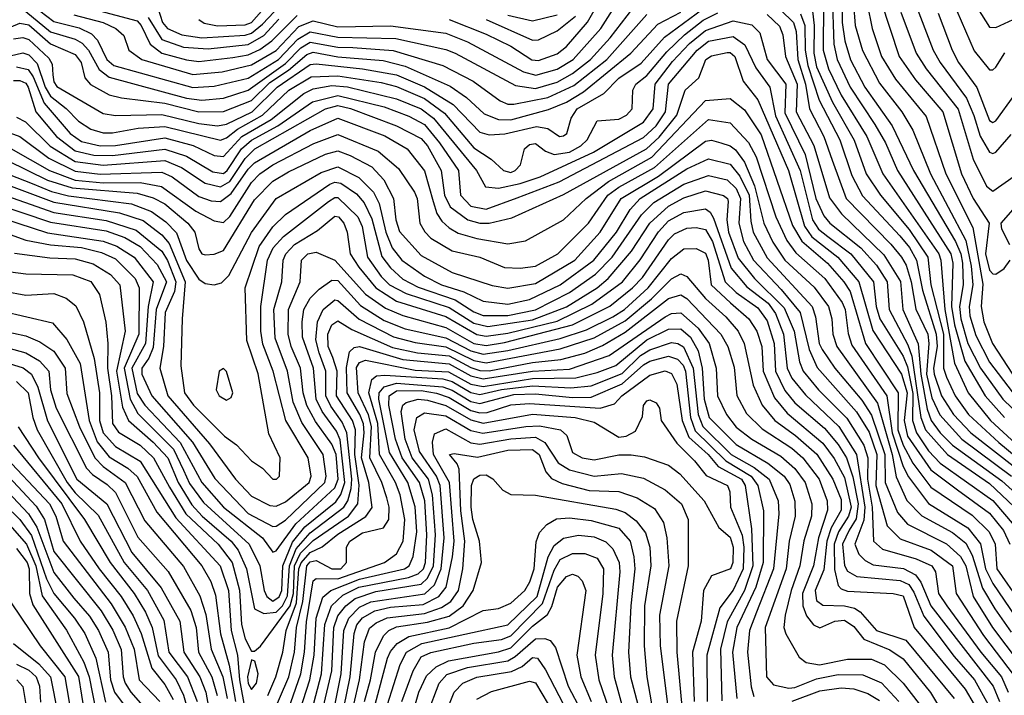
# Model space of a CAD drawing. Extents: x 501367 to 657802, y 482273 to 547541.
# Tile 501 of 656: x 578555 to 581743, y 531485 to 533674. Entities that reach past the tile are written whole.
import ezdxf

# ---------------------------------------------------------------- set-up
doc = ezdxf.new("R2010")
doc.units = 0

msp = doc.modelspace()

# ---------------------------------------------------------------- linework, layer by layer
at = {"layer": '0CON20XD'}
for points in [[(581590.8, 533815), (581695, 533649.2), (581715, 533648), (581785, 533681.2)], [(579134.5, 533674.5), (579152.3, 533662.3), (579195, 533653.4), (579285, 533657.4), (579305, 533664.5), (579395, 533767)], [(578575, 533738.6), (578665, 533667.5), (578747.5, 533647.5), (578787.9, 533627.9), (578807.1, 533607.1), (578837.3, 533545), (578860, 533525), (579115, 533453.9), (579185, 533458.9), (579295, 533484.9), (579392.8, 533545), (579455, 533610.8), (579495, 533634.6), (579585, 533617.4), (579772.4, 533612.4), (579935, 533577.3), (579965, 533564.9), (580160.2, 533460.2), (580225, 533450.9), (580295, 533471.6), (580345, 533499.8), (580403, 533545), (580466.2, 533615), (580539.5, 533710.5)], [(578675, 533740), (578935, 533669.9), (578948.8, 533655), (578977.1, 533595), (579015.7, 533565.7), (579095, 533543.4), (579135, 533538.4), (579245, 533551.5), (579295, 533559.9), (579332.5, 533577.5), (579371.3, 533605), (579453.1, 533686.9)], [(578730.5, 533689.5), (578825.3, 533665), (578866.1, 533645), (578892.4, 533622.4), (578908.2, 533575), (578950, 533545), (579115, 533496.2), (579210.6, 533505), (579305, 533527.9), (579385, 533574.5), (579458.4, 533651.6), (579505, 533669.6), (579585, 533650.5), (579755, 533653.6), (579935, 533630.1), (580005, 533602), (580186.4, 533505), (580226, 533494), (580295, 533513.6), (580346.9, 533545), (580436.2, 533645), (580498.6, 533745)], [(579002.6, 533712.6), (579017.3, 533665), (579033.7, 533645), (579080.4, 533625), (579145, 533615.5), (579285, 533623.8), (579305, 533629.7), (579340.8, 533659.2), (579415, 533739.4)], [(579945, 533674.9), (580065, 533627.4), (580145, 533587.6), (580213.5, 533543.5), (580235, 533541.7), (580295, 533563.3), (580325, 533586.5), (580393.7, 533666.3), (580444.4, 533755.6)], [(580976.7, 533746.7), (581059.9, 533665), (581068.5, 533635), (581074.5, 533545), (581099.3, 533465), (581111.9, 533385), (581158.4, 533295), (581185, 533219.2), (581231.1, 533095), (581375, 532946.1), (581410.3, 532905), (581425, 532878.2), (581440.8, 532825), (581456, 532736), (581494.8, 532654.8), (581498.8, 532625), (581491.2, 532525), (581508.5, 532448.5), (581534.1, 532394.1), (581605.1, 532315.1), (581765.4, 532195)], [(581185.7, 533755.7), (581190.8, 533595), (581201, 533545), (581243.3, 533455), (581323.8, 533333.8), (581357.6, 533275), (581396.7, 533185), (581569, 532915), (581575.8, 532885), (581571.8, 532745), (581581.4, 532685), (581615, 532567.7), (581680.4, 532455), (581743, 532385)], [(581218.3, 533745), (581218.2, 533665), (581226.2, 533605), (581245, 533543.6), (581291.5, 533455), (581380, 533330), (581448.1, 533185), (581584.9, 532955), (581602.1, 532915), (581607.4, 532885), (581609.8, 532815), (581597.9, 532745), (581602.1, 532705), (581624.7, 532624.7), (581665.2, 532545.2), (581738.2, 532445), (581855, 532331)], [(581449.7, 533739.7), (581512.4, 533575), (581535.1, 533535), (581619.8, 533419.8), (581643.8, 533363.8), (581665, 533296.5), (581695, 533244.3), (581705, 533240.3), (581715.4, 533244.6), (581765, 533301.8)], [(578535, 533611.5), (578565, 533616.3), (578585, 533610), (578649.4, 533549.4), (578659.8, 533529.8), (578662.8, 533495), (578665, 533472.7), (578675, 533457.7), (578825, 533369.7), (578865, 533363.7), (579015, 533366.2), (579135, 533337.9), (579195, 533330), (579225, 533335.5), (579307.2, 533375), (579388.2, 533455), (579495, 533528.3), (579515, 533531.2), (579665.1, 533515.1), (579775, 533495.3), (579866, 533456), (579958.6, 533398.6), (580045, 533309.7), (580075, 533300.5), (580126, 533304), (580228.2, 533328.2), (580265, 533321.1), (580302.9, 533295), (580315, 533297.2), (580326.1, 533305), (580340, 533355), (580360.2, 533385), (580445.7, 533434.3), (580495, 533484.1), (580566.8, 533533.2), (580642.3, 533617.7), (580765, 533708.2)], [(581156.8, 533726.8), (581156.7, 533575), (581173.6, 533515), (581215, 533429.6), (581297.7, 533295), (581349.1, 533175), (581530.5, 532915), (581537.1, 532895), (581549.8, 532735), (581581, 532561), (581625.1, 532465), (581697.9, 532375), (581915.5, 532175)], [(581254.2, 533724.2), (581260.1, 533655), (581284, 533574), (581338.4, 533468.4), (581410.8, 533375), (581446.2, 533316.2), (581503.2, 533175), (581618.5, 532958.5), (581635.2, 532875.2), (581641.1, 532815), (581628.6, 532745), (581631.4, 532715), (581650.8, 532650.9), (581695, 532564.4), (581768.2, 532468.2)], [(581298.1, 533725), (581315.1, 533645), (581345.1, 533555), (581390.8, 533480.8), (581489.7, 533359.7), (581552.9, 533175), (581641, 533001), (581673, 532817), (581667.8, 532745), (581676.6, 532695), (581704.9, 532625), (581769.3, 532525)], [(581342.9, 533735), (581402.3, 533555), (581455, 533478.8), (581543.9, 533375), (581604.1, 533175), (581642, 533095), (581694, 533015), (581681.8, 532915), (581695, 532862.5), (581705, 532850.2), (581715, 532849.3), (581741.7, 532868.3), (581761.1, 532895)], [(581575.2, 533735), (581645, 533572.5), (581695, 533511.6), (581705, 533511.3), (581715, 533520.4), (581744.1, 533565.9)], [(578445, 533538.6), (578565, 533566.1), (578585, 533560.1), (578612.1, 533532.1), (578637.8, 533455), (578655, 533426), (578705.8, 533385.8), (578745, 533344.8), (578785, 533318.8), (578825, 533307.4), (578855, 533307), (578938.1, 533321.9), (579025, 533327.6), (579205, 533283.9), (579225, 533290.6), (579260.5, 533319.5), (579341.1, 533365), (579426.3, 533445), (579499.1, 533489.1), (579585, 533491.9), (579725, 533470), (579775, 533457.1), (579865, 533418.7), (579930.6, 533370.6), (580025, 533258.5), (580081.6, 533221.6), (580121.6, 533185), (580145, 533179.3), (580159.3, 533185), (580176, 533204), (580189.3, 533255), (580205, 533269.8), (580225, 533272.6), (580257.7, 533247.7), (580285, 533237.5), (580335, 533244.7), (580371.9, 533265), (580392.5, 533285), (580425, 533346.2), (580495, 533351.7), (580519.8, 533365), (580537.5, 533385), (580539.8, 533445), (580550.2, 533465), (580585, 533492.8), (580649.9, 533570.1), (580707.8, 533625), (580767.3, 533672.7), (580815, 533695.7)], [(578455, 533620.7), (578555, 533662.3), (578585, 533656.8), (578655, 533595.9), (578735, 533561.2), (578753.8, 533535), (578765.9, 533485.9), (578783.7, 533463.7), (578845, 533430), (578885, 533421.1), (579025, 533403.2), (579134.7, 533375.3), (579215, 533376), (579305, 533411.8), (579365, 533469.8), (579425, 533509.8), (579485, 533560.5), (579505, 533568.1), (579585, 533553), (579731.4, 533541.4), (579802.8, 533522.8), (579948.7, 533458.7), (580001.9, 533421.9), (580058.9, 533368.9), (580105, 533350.6), (580145, 533349.2), (580267, 533383), (580325, 533406.5), (580380, 533440), (580533.8, 533565), (580621, 533659), (580695, 533698)], [(578575, 533700.5), (578655, 533634.9), (578735, 533610.3), (578757.4, 533597.4), (578777.8, 533575), (578812.2, 533512.2), (578845, 533487.3), (579095, 533420), (579145, 533413.3), (579215, 533420.1), (579295, 533445.9), (579415, 533531.4), (579465, 533582.5), (579495, 533600.7), (579585, 533585.1), (579633.5, 533583.5), (579763.6, 533573.6), (579925.1, 533525.1), (580023.2, 533475), (580110.5, 533410.5), (580135, 533400), (580155, 533400.4), (580265, 533422.2), (580349.4, 533460.6), (580456.2, 533545), (580585, 533690.6)], [(578970.4, 533680.4), (579015, 533609.6), (579085, 533585.1), (579165, 533579.1), (579295, 533593.1), (579345, 533623), (579393.6, 533675)], [(580065, 533674.1), (580215, 533607.2), (580235, 533608.4), (580295, 533638.2), (580354.5, 533685.5)], [(580135, 533688.1), (580215, 533669.7), (580295, 533689)], [(580975, 533690.9), (581015, 533652.8), (581025.4, 533625), (581033.8, 533555), (581072.3, 533465), (581068.7, 533375), (581125.8, 533265.8), (581177.2, 533097.2), (581215.2, 533045), (581352.2, 532912.2), (581406.1, 532826.1), (581413.8, 532735), (581464.1, 532624.1), (581472.1, 532525), (581492.6, 532412.6), (581505.8, 532375.8), (581535, 532335.9), (581575.4, 532295.4), (581735, 532179.8), (581779.4, 532139.4)], [(581083, 533693), (581096.6, 533655), (581098.1, 533575), (581106.4, 533525), (581143.3, 533413.3), (581209.8, 533285), (581248.7, 533168.7), (581283.4, 533103.4), (581404.1, 532974.1), (581435.4, 532935.4), (581458.3, 532895), (581477.5, 532797.5), (581522.1, 532655), (581525.1, 532615), (581513.5, 532545), (581516, 532525), (581539.1, 532455), (581578.2, 532395), (581634.3, 532335), (581780.8, 532220.8)], [(581121.2, 533701.2), (581127.5, 533655), (581126.2, 533565), (581135, 533520.8), (581186.8, 533406.8), (581256.1, 533283.9), (581295.9, 533175), (581342.2, 533105), (581435, 532994.6), (581494.7, 532905), (581504.6, 532815), (581545.3, 532654.7), (581546, 532545), (581555, 532515.7), (581583.7, 532455), (581626.7, 532395), (581725, 532304), (581812.1, 532232.1)], [(581407.7, 533697.7), (581457.6, 533565), (581490, 533515), (581593.5, 533383.5), (581642.3, 533222.3), (581685, 533134.7), (581705, 533117.8), (581775, 533167.4)], [(581529, 533695), (581573.6, 533575), (581594.5, 533535), (581654.1, 533454.1), (581695, 533347.1), (581705, 533341.1), (581715, 533346.4), (581775, 533427.9)], [(578545, 533521.1), (578582.4, 533512.4), (578598.7, 533488.6), (578633.9, 533403.9), (578718.4, 533305), (578755, 533279.2), (578815, 533265.7), (578865, 533266.2), (579025, 533291.3), (579116.3, 533266.3), (579185, 533234.3), (579215, 533230.9), (579274.7, 533295.3), (579369.2, 533350.8), (579475, 533434.7), (579505, 533450.2), (579565, 533461.1), (579615.9, 533455.9), (579775, 533417.5), (579855, 533385.5), (579894.9, 533355), (580034.2, 533185), (580062.5, 533132.5), (580105, 533128), (580175, 533142.9), (580239.8, 533165), (580412.9, 533245), (580575, 533342), (580606.1, 533385), (580612.5, 533465), (580668, 533538), (580723.5, 533596.5), (580775, 533639.3), (580865, 533670.1), (580925, 533656.6), (580951.6, 533631.6), (580975.1, 533545), (581034.9, 533465), (581032.3, 533372.3), (581097.4, 533237.4), (581132.7, 533095), (581158.3, 533038.3), (581178.2, 533015), (581278.3, 532935), (581328.5, 532878.5), (581363.6, 532825), (581370.2, 532735), (581430.3, 532620.3), (581443.5, 532583.4), (581472.7, 532385), (581487.5, 532345), (581558.3, 532265), (581695, 532171.1), (581775, 532096.2)], [(578535, 533477.3), (578555, 533476.7), (578575, 533468), (578582.8, 533455), (578606.9, 533375), (578674.1, 533295), (578735, 533248.6), (578795.4, 533234.6), (578855, 533233.4), (579025, 533254.5), (579095, 533231.2), (579180.5, 533180.5), (579215, 533175.6), (579227, 533185), (579272.9, 533255), (579305, 533283.9), (579390.4, 533329.6), (579502.8, 533407.2), (579585, 533428.4), (579735, 533391.2), (579815, 533360.8), (579865, 533333.9), (579914.4, 533275), (579975.1, 533185), (579981.8, 533105), (580015, 533069.7), (580065, 533060.4), (580165, 533097.1), (580301.6, 533148.4), (580575, 533291.7), (580615, 533330.3), (580645.5, 533375), (580655.1, 533465), (580748.2, 533575), (580785, 533604.1), (580865, 533619.5), (580902.4, 533592.4), (580937.8, 533517.8), (580983.3, 533455), (581002.4, 533362.4), (581081.4, 533185), (581121.5, 533025), (581140.8, 532995), (581171.6, 532971.6)], [(578545, 533357.5), (578573.3, 533343.3), (578653.7, 533263.7), (578735, 533214.9), (578825, 533202.6), (579025, 533217.5), (579079.2, 533195), (579155, 533143.8), (579205, 533132.6), (579235, 533149.2), (579285, 533224.6), (579316.5, 533255), (579544.8, 533385.2), (579585, 533395.7), (579626.3, 533386.3), (579775, 533330.4), (579855, 533288.6), (579875, 533264.8), (579919.1, 533185), (579930.3, 533105), (579948.1, 533068.1), (580005.9, 533025.9), (580045, 533015.1), (580075, 533014.9), (580148.2, 533031.8), (580315, 533107.9), (580584.5, 533255), (580625, 533293.1), (580682.4, 533365), (580708.9, 533445), (580754.2, 533485.8), (580776.7, 533545), (580795, 533556.6), (580845, 533567.9), (580855, 533567.7), (580870.3, 533555), (580897.3, 533475), (580945, 533413.7), (581044, 533185), (581095.3, 533005.3), (581119.9, 532969.9), (581204.2, 532904.2), (581272.1, 532825), (581317.4, 532667.4), (581410.2, 532525), (581427.7, 532465), (581418.2, 532375), (581428.7, 532325), (581505, 532215.4), (581590.7, 532150.7), (581694.5, 532075), (581739.5, 532019.5), (581760.4, 531975)], [(578511.3, 533311.3), (578555, 533294.9), (578649, 533225), (578735, 533183), (578815, 533173.5), (579015, 533180.4), (579048.8, 533165), (579135, 533100.7), (579175, 533087.1), (579205, 533085.2), (579239.6, 533110.4), (579295, 533190.1), (579315, 533209.7), (579495, 533314.7), (579585, 533354.6), (579737.3, 533297.3), (579809.2, 533255), (579865, 533184.1), (579893.4, 533085), (579906, 533046), (579921.2, 533021.2), (579945, 532999.1), (579975, 532982.7), (580035, 532965.4), (580135, 532947.6), (580192.5, 532957.5), (580315, 533025.7), (580388.4, 533095), (580460.9, 533149.1), (580601.6, 533228.4), (580775, 533411.8), (580855, 533418.1), (580901.5, 533381.5), (580955, 533300.7), (581057.2, 533007.2)], [(579507, 533273), (579585, 533302.4), (579715, 533248.4), (579781.6, 533191.6), (579832.9, 533115), (579841.5, 533095), (579850.4, 533015), (579866.5, 532986.5), (579886.5, 532966.5), (579955, 532924.5), (580044.4, 532904.4), (580125, 532870.9), (580175, 532868.9), (580225, 532875.1), (580296.7, 532915), (580396.6, 533015), (580459.3, 533105), (580495, 533131.4), (580610.4, 533195), (580785, 533350.7), (580855, 533340.2), (580915, 533276.5), (580939, 533229), (581002.6, 533035), (581038.6, 532958.6), (581068.2, 532918.2), (581161.4, 532835), (581217.7, 532757.7), (581227.2, 532735), (581237, 532657), (581249.1, 532619.1), (581362, 532455), (581379.8, 532335), (581415, 532226.5), (581432.6, 532192.6), (581496.9, 532106.9), (581625, 532027.9), (581665.9, 531975.9), (581681.7, 531895), (581705, 531846.9), (581779.3, 531739.3)], [(578515, 533217.4), (578645, 533154.3), (578725, 533128.7), (578935, 533112.1), (578986.9, 533096.9), (579025, 533077), (579099.6, 533015), (579121.5, 532985), (579135, 532931.1), (579145, 532915.5), (579155, 532911.8), (579185, 532914.2), (579215, 532926.2), (579315, 533090.2), (579375, 533150.5), (579425, 533181.4), (579545, 533238), (579585, 533248.8), (579625, 533233.8), (579695, 533196.8), (579733.8, 533155), (579765.2, 533095), (579772.2, 533025), (579785, 532988.2), (579855, 532910), (579955, 532855.2), (580085, 532813), (580135, 532803.8), (580225, 532819.6), (580351.7, 532895), (580434.3, 532985), (580502, 533095), (580623.1, 533166.9), (580775, 533280.8), (580795, 533283.2), (580825, 533275.2), (580855, 533264.8), (580871.9, 533251.9), (580901.9, 533211.9), (580934.4, 533135.6), (580964.2, 533015), (580992.9, 532952.9), (581031.6, 532895), (581127.3, 532807.3), (581173, 532745), (581184.1, 532705), (581187.2, 532655), (581200.1, 532615), (581332.1, 532432.1), (581379.2, 532265), (581392.8, 532192.8), (581426.8, 532116.8), (581476.1, 532066.1), (581575, 532012.7), (581617.6, 531977.6), (581638.8, 531938.8), (581672.1, 531832.1), (581712.4, 531765), (581765, 531690.2)], [(578526.6, 533256.6), (578651.5, 533185), (578735, 533154.2), (578825, 533145.5), (578945, 533146.3), (579013.7, 533133.7), (579125, 533053.3), (579185, 533021.9), (579215, 533016.3), (579235, 533036), (579305, 533146.4), (579332.9, 533175), (579375, 533203.6), (579507, 533273)], [(578465, 533194.1), (578595, 533143.1), (578657.5, 533117.5), (578712.9, 533102.9), (578917.2, 533077.2), (578982, 533052), (579028.5, 533018.5), (579062.9, 532982.9), (579095, 532894), (579135, 532833.3), (579155, 532819.3), (579185, 532815.4), (579208.7, 532821.3), (579232.2, 532845), (579305.8, 532984.2), (579384.8, 533095), (579531.3, 533178.7), (579585, 533196.7), (579653.1, 533163.1), (579700.7, 533115), (579718.5, 533078.5), (579740, 532985), (579760.8, 532935), (579792.2, 532895), (579865, 532843.4), (579920.7, 532815), (579992.4, 532792.4), (580055, 532761.8), (580135, 532752), (580205, 532767.6), (580305.2, 532815), (580413.4, 532895), (580487.2, 532985), (580531.2, 533058.8), (580563.4, 533095), (580715, 533190.7), (580785, 533223.1), (580855, 533205.4), (580886.7, 533166.7), (580916.2, 533105), (580921.6, 533021.6), (580930.1, 532985), (580975, 532901.9), (581120.6, 532745), (581131.7, 532711.7), (581143.6, 532625), (581152.9, 532605), (581194, 532545), (581281.8, 532441.8), (581313, 532393), (581355.9, 532265), (581357.2, 532175), (581397.2, 532077.2), (581429.3, 532039.3), (581555, 531975.6), (581600.5, 531935), (581618.6, 531905), (581641.5, 531805), (581704.4, 531705), (581790.4, 531590.4)], [(578475, 533153.8), (578665, 533082.6), (578878.2, 533048.2), (578955, 533023.1), (579015, 532976.7), (579039.2, 532949.2), (579090.8, 532825), (579080.6, 532705), (579077.2, 532552.8), (579088.4, 532465), (579118.1, 532425), (579218.4, 532325), (579256.5, 532296.5), (579305, 532244.6), (579341.2, 532221.2), (579374.3, 532185), (579386, 532185), (579395.6, 532195), (579398.7, 532255), (579361.9, 532331.9), (579326.6, 532526.6), (579290.4, 532635), (579285.2, 532805), (579330.7, 532939.3), (579375, 533002.6), (579415, 533043.2), (579559.1, 533140.9), (579575, 533147.7), (579595, 533144.1), (579645, 533109.4), (579670.5, 533080.5), (579695, 533028.6), (579727.1, 532907.1), (579755, 532869.8), (579795, 532833.5), (579845, 532807.3), (579965, 532766.5), (580025, 532727.5), (580055, 532716), (580135, 532715.5), (580225, 532733.8), (580335, 532789.9), (580419.3, 532849.3), (580473, 532905), (580567.9, 533042.1), (580608.2, 533081.8), (580705, 533141.4), (580785, 533168.8), (580845, 533154.9), (580875, 533127.1), (580889, 533095), (580883.3, 533015), (580898.5, 532955), (580931, 532895), (581019.7, 532799.7), (581082.1, 532725), (581111.1, 532605), (581136.7, 532546.7), (581263.8, 532403.8), (581305, 532337.8), (581329.9, 532265), (581326.7, 532165), (581363.8, 532033.8), (581405, 531991.8), (581505.4, 531955.4), (581575.1, 531905), (581586.5, 531815), (581675, 531678.8), (581775, 531548.3)], [(578475, 533116.4), (578665, 533049.6), (578835, 533023.4), (578932.3, 532992.3), (579015, 532924.3), (579033.8, 532893.8), (579061, 532825), (579056.2, 532793.8), (579025.6, 532725), (579020.2, 532615), (579009.2, 532545), (579034.8, 532454.8), (579169.4, 532299.4), (579253.2, 532185), (579305, 532130.8), (579365, 532100.4), (579385, 532097.8), (579415, 532112.3), (579492.3, 532175), (579498.4, 532195), (579488.5, 532255), (579416.4, 532375), (579375.6, 532535), (579342.3, 532622.3), (579335.9, 532665), (579336, 532745), (579357.6, 532895), (579375.6, 532935), (579409, 532971), (579554.9, 533085.1), (579575, 533098.1), (579585, 533097.8), (579650, 533035), (579664.2, 533004.2), (579680.7, 532905), (579725, 532842.3), (579751.8, 532815), (579806.6, 532786.6), (579945, 532741.8), (580025, 532690.5), (580070.4, 532680.4), (580215, 532701.2), (580325, 532743.6), (580424.2, 532805), (580460.6, 532835), (580535.8, 532924.2), (580594.9, 533015), (580655, 533070), (580705, 533096.5), (580775, 533119.9), (580834, 533104), (580846.5, 533095), (580848.5, 533085), (580843.9, 533025), (580850.2, 532985), (580881.3, 532901.3), (580934.1, 532835), (581030.3, 532740.3), (581062.1, 532665), (581080.1, 532565), (581091.4, 532535), (581141.6, 532475), (581233.3, 532383.3), (581288.1, 532295), (581300.5, 532255), (581300, 532185), (581315.1, 532094.9), (581318.8, 531985), (581348.7, 531958.7), (581457, 531927), (581507.9, 531905), (581519.7, 531885), (581529.3, 531815), (581556.9, 531775), (581666.3, 531625), (581733.3, 531545), (581755.4, 531495.4)], [(578465, 533081.2), (578655, 533018.1), (578835, 532989.3), (578895, 532967.8), (578945, 532939.4), (579000.4, 532880.4), (579030.1, 532825), (578997.2, 532735), (578987.6, 532612.4), (578972.8, 532577.2), (578950.5, 532545), (578950.6, 532525), (578983.2, 532455), (579114, 532305), (579187.1, 532187.1), (579295, 532074.1), (579375, 532032.1), (579385, 532032.7), (579415, 532052.9), (579543.2, 532175), (579547.5, 532195), (579537.8, 532265), (579468.6, 532368.6), (579440.8, 532435), (579422.4, 532535), (579381.8, 532641.8), (579378.2, 532735), (579403.9, 532825), (579407.6, 532895), (579416.6, 532915), (579444.5, 532945.5), (579519.2, 532990.8), (579575, 533037.3), (579587.4, 533035), (579604.5, 533014.5), (579615.4, 532985), (579624.6, 532915), (579652.6, 532872.6), (579708.1, 532805), (579775, 532761.8), (579935, 532712.3), (580035, 532653.5), (580065, 532649.1), (580135, 532658.1), (580295, 532697.5), (580407.2, 532752.8), (580506.5, 532825), (580564.2, 532895.8), (580623.3, 532986.7), (580655, 533021.7), (580705, 533048.8), (580775, 533060.6), (580790.2, 533050.2), (580801.1, 533031.1), (580858.6, 532868.6), (580908.8, 532808.8)], [(578455.1, 533045.1), (578645, 532983.6), (578825, 532956.5), (578870, 532940), (578925.8, 532905), (578987.3, 532825), (578971.4, 532745), (578962.6, 532625), (578918.3, 532545), (578935, 532463.3), (578959.8, 532425), (579074, 532304), (579144.9, 532174.9), (579214.4, 532094.4), (579340.7, 531995), (579375, 531948.9), (579385, 531953.4), (579449, 532041), (579575, 532157.3), (579585.8, 532185), (579579.7, 532265), (579565, 532299.1), (579512.7, 532372.7), (579484.5, 532424.5), (579472.6, 532465), (579464, 532545), (579433.8, 532615), (579423.8, 532655), (579425, 532735.5), (579463.2, 532825), (579467.8, 532895), (579488, 532915), (579515, 532920.4), (579575, 532895.2), (579674.9, 532784.9), (579738.9, 532738.9), (579795, 532715.3), (579935, 532676.9), (580025, 532624.9), (580065, 532618.9), (580125, 532628.6), (580345, 532685.1), (580465, 532745.8), (580538.8, 532805), (580571.2, 532838.8), (580655, 532960.7), (580675, 532980.5), (580715, 532999), (580745, 533000.8), (580775, 532994.5), (580797.9, 532955), (580839.4, 532825), (580875, 532789.9), (580945, 532740.1), (580975, 532698), (580997.5, 532625), (581002, 532535), (581032.6, 532472.6), (581065, 532432.9), (581160.6, 532350.6), (581205, 532298), (581231.7, 532255), (581252.6, 532192.6), (581269.7, 532105), (581262.7, 532057.3), (581240.2, 532019.8), (581218.7, 531975), (581225, 531905.6), (581235, 531887.8), (581265, 531870), (581405, 531857.1), (581433.7, 531843.7), (581449.7, 531819.7), (581481.8, 531741.8), (581580.5, 531610.5), (581645.6, 531535), (581690.8, 531455)], [(581760.9, 532945), (581734.4, 532995), (581732.9, 533015), (581771, 533059)], [(578425, 533013.1), (578575, 532959.3), (578655, 532944.3), (578755, 532936.2), (578819.7, 532919.7), (578865, 532899.1), (578929.3, 532835), (578942.1, 532805), (578940.6, 532655), (578892.9, 532545), (578912.7, 532445), (578937.9, 532397.9), (579052.5, 532282.5), (579085.4, 532214.6), (579105, 532171.4), (579150.2, 532110.2), (579297.6, 531975), (579332.8, 531905), (579346.4, 531825), (579355.4, 531805), (579375, 531790), (579395, 531804.6), (579403.7, 531825), (579407, 531905), (579438.2, 531981.8), (579478.5, 532031.5), (579578.3, 532111.7), (579595, 532136.1), (579608, 532175), (579592.3, 532312.3), (579580.7, 532340.7), (579534.2, 532404.2), (579514.4, 532445), (579506.6, 532545), (579471, 532645), (579469.4, 532695), (579475.4, 532735), (579495, 532771.3), (579525, 532801.3), (579565, 532830.3), (579585, 532828.4), (579658, 532748), (579735, 532699.4), (579802.7, 532672.7), (579935, 532643.4), (580015, 532600.9), (580055, 532590.4), (580135, 532602.2), (580305, 532640.9), (580390.4, 532669.6), (580475, 532711.7), (580512.8, 532735), (580590, 532805), (580665, 532900.5), (580705, 532931.6), (580745, 532932.7), (580775, 532917.6), (580783.8, 532895), (580793.8, 532815), (580856.6, 532756.6), (580915.9, 532705), (580941.9, 532665), (580957.6, 532615), (580962.4, 532535), (580998.8, 532448.8), (581039.7, 532399.7), (581155, 532301.5), (581191.8, 532251.8), (581225, 532190.6), (581246.3, 532095), (581238.2, 532065), (581205.4, 532015), (581191.9, 531975), (581192.7, 531892.7), (581205, 531840.9), (581215, 531830), (581235, 531823.1), (581382.5, 531815), (581415, 531807.1), (581450.8, 531705), (581615.5, 531505.5)], [(581057.2, 533007.2), (581086.7, 532956.7), (581169.9, 532885), (581223.1, 532825), (581243.2, 532793.2), (581293.5, 532625), (581398.7, 532465), (581398.4, 532345), (581415, 532295.1), (581446.9, 532236.9), (581505, 532159.4), (581638.6, 532068.6), (581694.1, 532015), (581713.3, 531975), (581718.9, 531895), (581794.8, 531784.8)], [(581171.6, 532971.6), (581245.4, 532915), (581318.9, 532825), (581328.2, 532745), (581339.5, 532705), (581415, 532584.2), (581429.3, 532549.3), (581446.6, 532463.4), (581445.9, 532375), (581458.4, 532335), (581497.7, 532277.7), (581535, 532237.7), (581705, 532116.3), (581775, 532035.8)], [(578537.9, 532917.9), (578652.6, 532902.6), (578735, 532899), (578792.9, 532882.9), (578848.6, 532848.6), (578879.4, 532815), (578896.2, 532665), (578868.1, 532535), (578888.3, 532418.3), (578907.4, 532375), (578987.2, 532305), (579034.3, 532255), (579067.8, 532175), (579112.2, 532102.2), (579145.6, 532065), (579239.4, 531985), (579261.9, 531955), (579289.5, 531895), (579315.7, 531765.7), (579345, 531749.8), (579385, 531754.9), (579406.2, 531775), (579422.5, 531807.5), (579428.6, 531905), (579450.1, 531959.9), (579495, 532011.9), (579604.7, 532095), (579617.2, 532115), (579628.2, 532155), (579630.5, 532185), (579614, 532335), (579599.5, 532369.5), (579562.1, 532422.1), (579546.3, 532455), (579546.4, 532535), (579524.7, 532595), (579513.5, 532636.5), (579518.6, 532695), (579537.4, 532735), (579575, 532766.2), (579585, 532764.2), (579654.1, 532704.1), (579765, 532646.2), (579835, 532628.2), (579935, 532613.6), (580025, 532569.9), (580065, 532562.2), (580305, 532607.7), (580415, 532643), (580515, 532698.3), (580600.8, 532769.2), (580665, 532834.2), (580695, 532850.4), (580715, 532841.6), (580775, 532770.2), (580840.9, 532710.9), (580880.8, 532665), (580900.9, 532625), (580929.6, 532489.6), (580958.8, 532425), (580999.8, 532375), (581066.9, 532326.9), (581136, 532266), (581187.8, 532185), (581215, 532120), (581214.9, 532085), (581182.4, 532027.6), (581167.7, 531985), (581158.7, 531891.3), (581130.8, 531825), (581135, 531792.8), (581155, 531777.7), (581225, 531775.1), (581257.1, 531767.1), (581275.8, 531755.8), (581328.4, 531695), (581424, 531664), (581580.3, 531475)], [(578525, 532857.2), (578575, 532850.6), (578727, 532847), (578785, 532825.2), (578813.5, 532783.5), (578834.3, 532694.3), (578840.8, 532625), (578838.9, 532545), (578852, 532455), (578855.6, 532365.6), (578875, 532337.8), (578945, 532295.1), (578988.3, 532255), (579040.2, 532159.8), (579093.2, 532073.2), (579197.3, 531975), (579242.5, 531915), (579266.1, 531826.1), (579273.1, 531715), (579285, 531668.2), (579305, 531628.2), (579315, 531628.2), (579335, 531644), (579430.4, 531775), (579440.9, 531815), (579444.5, 531905), (579464.3, 531945.7), (579505, 531987), (579619.6, 532065), (579649.8, 532105), (579653.9, 532166.1), (579639.9, 532265), (579642.4, 532345), (579632.7, 532375), (579580.8, 532455), (579582.7, 532535), (579569, 532579)], [(578505, 532794.1), (578575, 532781.5), (578665, 532786.6), (578705, 532771.4), (578737.1, 532747.1), (578762, 532695), (578795.9, 532575.9), (578813, 532465), (578813.5, 532375), (578825, 532335.6), (578865, 532291.1), (578945, 532244.2), (579060.2, 532060.2), (579204.3, 531905), (579230.5, 531825), (579239.8, 531695)], [(579569, 532579), (579553.8, 532615), (579552.9, 532655), (579565.1, 532684.9), (579585, 532698.3), (579630.7, 532670.7), (579762.3, 532612.3), (579842.5, 532595), (579945, 532584.7), (580015, 532547), (580045, 532537.2), (580075, 532536.2), (580215, 532563.8), (580307, 532573), (580385, 532593.6), (580442, 532618), (580515, 532661.1), (580655, 532770.1), (580695, 532783), (580715, 532771.1), (580825.4, 532655.4), (580847.4, 532615), (580867.7, 532547.7), (580876.2, 532456.2), (580908.5, 532398.5), (580958.2, 532348.2), (581055, 532285.9), (581089.9, 532255), (581142.8, 532185), (581169, 532115), (581170, 532085), (581141.6, 531995), (581125.1, 531905), (581089.3, 531815), (581090, 531775), (581102.4, 531742.4), (581125, 531713.3), (581145, 531703.6), (581194.4, 531725.6), (581225, 531728.2), (581255, 531708.3), (581287.5, 531667.5), (581372.1, 531632.1), (581415, 531603.7), (581504, 531494), (581539.5, 531435)], [(580908.8, 532808.8), (580978, 532755), (581002.3, 532722.3), (581028.2, 532655), (581039.7, 532545), (581055, 532513), (581098.7, 532458.7), (581206.4, 532356.4), (581264.2, 532265), (581291.5, 532095), (581287.7, 532052.3), (581258.2, 531975), (581272.1, 531942.1), (581291.8, 531921.8), (581318.4, 531908.4), (581415.8, 531895.8), (581455.1, 531875.1), (581472, 531852), (581505.1, 531775), (581706.6, 531515), (581726.7, 531465)], [(578495, 532730.2), (578661.7, 532691.7), (578707.7, 532637.7), (578750.6, 532560.6), (578779.4, 532375), (578805.8, 532305.8), (578845, 532257.5), (578905, 532221.3), (578935, 532194.2), (578998.9, 532078.9), (579144.5, 531905), (579173.7, 531853.7), (579189.1, 531809.1), (579204.8, 531684.8), (579232.8, 531582.8), (579253.7, 531465)], [(579357.9, 531485), (579384.4, 531545), (579406.4, 531625), (579417.2, 531695), (579451.4, 531785), (579459.1, 531895), (579466, 531914), (579495, 531948), (579533.7, 531966.3), (579585, 532007.2), (579675.2, 532064.7), (579695.9, 532094.1), (579685.5, 532175), (579661.1, 532255), (579670.4, 532335), (579667.9, 532365), (579656.7, 532395), (579615.1, 532465), (579613.3, 532546.7), (579622.4, 532597.6), (579638.2, 532611.8), (579655, 532615.6), (579795, 532572.8), (579945, 532558.7), (580015, 532520.1), (580055, 532510.3), (580215, 532535.7), (580335, 532542.2), (580463.5, 532586.5), (580645, 532711.6), (580665, 532721.9), (580695, 532724.3), (580751.7, 532675), (580787.2, 532625), (580809.4, 532545), (580813.9, 532455), (580842.7, 532395), (580875, 532354.1), (580925, 532315.4), (581019.5, 532259.5), (581065, 532220), (581098.2, 532175), (581119.3, 532105), (581118.6, 532065), (581094.1, 531985.9), (581080.3, 531905), (581052.1, 531825), (581033.2, 531745), (581029.2, 531705), (581034.9, 531684.9), (581078.7, 531608.7), (581101.4, 531591.4), (581144, 531584), (581235, 531602.7), (581312.7, 531602.7), (581355, 531583.9), (581415.5, 531525), (581467.1, 531457.1)], [(578495, 532666.7), (578575, 532649.9), (578620.7, 532630.7), (578665, 532599.6), (578702.3, 532545), (578707.1, 532462.9), (578748.9, 532355), (578798.2, 532255), (578825, 532226.6), (578896.3, 532175), (578960.5, 532050.5), (579085, 531902.7), (579137.8, 531807.8), (579157.5, 531747.5), (579174.7, 531634.7), (579212.3, 531545), (579226.3, 531475)], [(579365.7, 531404.3), (579426, 531545), (579444.4, 531625), (579451.1, 531705), (579471.2, 531788.8), (579484.3, 531905), (579495, 531917.1), (579515, 531922), (579565, 531894.5), (579595.2, 531895), (579612.6, 531915), (579612.6, 531965), (579623.3, 531985), (579665, 532012), (579732.4, 532027.6), (579750, 532055), (579751.1, 532095), (579744.1, 532125), (579727.4, 532175), (579688.4, 532255), (579693.7, 532356.3), (579684.2, 532394.1), (579650.9, 532465), (579645, 532547.4), (579655, 532563.8), (579675, 532571), (579835, 532538.4), (579943.1, 532533.1), (580015, 532493), (580055, 532485.2), (580215, 532511.2), (580355, 532513.3), (580425, 532530.6), (580485, 532553.2), (580585, 532636.4), (580655, 532671.8), (580695, 532672.3), (580726.8, 532645), (580751.5, 532601.5), (580764.6, 532545), (580770.7, 532445), (580787.3, 532385), (580875, 532297.7), (580976.7, 532236.7), (581029.9, 532195), (581047.9, 532167.9), (581064.2, 532114.2), (581065.4, 532065), (581045.8, 531985), (581035.9, 531895), (580968.9, 531705), (580972.4, 531545), (580995, 531518.7), (581045, 531508.1), (581065, 531510.5), (581135, 531538.4), (581205, 531552.2), (581285, 531551.4), (581345, 531525.8), (581401.6, 531465)], [(578465, 532624.4), (578575, 532594.6), (578618.8, 532568.8), (578649.2, 532535), (578654.7, 532475), (578673.4, 532415), (578771.5, 532221.5), (578790.2, 532200.2), (578838.4, 532168.4), (578865, 532142.6), (578937, 531997), (579036, 531886), (579109.5, 531759.5), (579125.9, 531705), (579133.5, 531625), (579177.1, 531545), (579194.4, 531484.4)], [(579400.5, 531369.5), (579464.7, 531555), (579477.5, 531625), (579483.1, 531723.1), (579505, 531856), (579515, 531863.4), (579585, 531862.5), (579736.2, 531915), (579775, 531943), (579797, 531985), (579801.7, 532055), (579786.5, 532135), (579772.1, 532175), (579719.5, 532265), (579714.7, 532365.3), (579685.4, 532465), (579695, 532508), (579710.2, 532519.8), (579737.5, 532522.5), (579925, 532510.4), (579955, 532501.4), (580015, 532465.6), (580045, 532459.2), (580114.3, 532475.7), (580215, 532487.2), (580338.9, 532481.1), (580405, 532487.5), (580505, 532527.2), (580565, 532585.5), (580595, 532604.2), (580665, 532627.7), (580685.3, 532625.3), (580704.3, 532614.3), (580735.8, 532545), (580751.9, 532395), (580766.4, 532356.4), (580858.8, 532265), (580933.3, 532223.3), (580981.9, 532185), (581010.5, 532115), (581013.2, 532073.2), (580995.7, 531895), (580940.1, 531755), (580917.8, 531695), (580910.7, 531625), (580922.7, 531512.7), (580931.7, 531481.7)], [(578474.3, 532574.3), (578566.1, 532546.1), (578593.3, 532525), (578613.3, 532483.3), (578644.8, 532374.8), (578739.7, 532185), (578837.1, 532105), (578918.2, 531948.2), (579013, 531833), (579073, 531725), (579086.1, 531625), (579138.6, 531545), (579157.6, 531495), (579166.3, 531446.3)], [(579462.2, 531435), (579494.6, 531535), (579508.2, 531615), (579514.5, 531735.5), (579536.7, 531803.3), (579562.7, 531825), (579655, 531861.8), (579801.3, 531895), (579815.5, 531905), (579828.5, 531935), (579840.3, 532015), (579835.4, 532095.4), (579811.3, 532175), (579752.3, 532272.3), (579718, 532445), (579718.8, 532465), (579735.3, 532484.7), (579775, 532496.5), (579924.8, 532484.8), (579955, 532473.8), (580015, 532437.2), (580045, 532430.4), (580155, 532459.9), (580225, 532462.1), (580345, 532450.3), (580405, 532450.9), (580505.8, 532494.2), (580575, 532556.2), (580595, 532567.1), (580655, 532583.8), (580685, 532574.6), (580702.8, 532555), (580710.6, 532535), (580726.7, 532385), (580742.1, 532342.1), (580841.1, 532245), (580923.4, 532195), (580944.9, 532165), (580962.5, 532082.5), (580961.5, 531915), (580938, 531835), (580876.6, 531705), (580862.3, 531625), (580877.1, 531475)], [(579225, 532441.8), (579239.7, 532450.3), (579245.5, 532465), (579225, 532533.8), (579215, 532544), (579200.8, 532535), (579191.5, 532475), (579200.5, 532455), (579225, 532441.8)], [(579501, 531435), (579532, 531555), (579542.9, 531715), (579564.8, 531775.2), (579600.9, 531809.1), (579652.8, 531835), (579813.3, 531866.7), (579845, 531879.2), (579862.2, 531895), (579868.5, 531915), (579873.3, 532005), (579866.1, 532115), (579849.1, 532175), (579793.1, 532255), (579771.6, 532315), (579749.6, 532425), (579751.2, 532455), (579775, 532471.3), (579855, 532473), (579904.1, 532464.1), (579945, 532450.3), (580015, 532407.9), (580045, 532400.1), (580068.8, 532401.2), (580145, 532426.7), (580205, 532431), (580434.7, 532415.3), (580480.5, 532429.5), (580504.4, 532455), (580595, 532522.1), (580645, 532535.8), (580665, 532527.6), (580682.9, 532492.9), (580699.2, 532375), (580720.9, 532320.9), (580783.5, 532265), (580816.6, 532226.6), (580891.6, 532185), (580903.4, 532165), (580924.5, 532024.5), (580929, 531905), (580901.5, 531825), (580845, 531723.3), (580823.7, 531635), (580827.6, 531467.6)], [(578545, 532501.4), (578582.3, 532465), (578597.4, 532385), (578611.3, 532345), (578709.2, 532175), (578735, 532141), (578808.6, 532068.6), (578893.3, 531915), (578968.4, 531825), (579021.2, 531728.8), (579037.3, 531625), (579098.2, 531545), (579129.4, 531465)], [(579538, 531445), (579565.4, 531565), (579572.5, 531705), (579585, 531742.9), (579610.4, 531775), (579641.3, 531798.7), (579708, 531822), (579855, 531845.7), (579875.4, 531864.6), (579894.5, 531905), (579901.3, 532005), (579891.6, 532135), (579878, 532185), (579825.6, 532255), (579802.9, 532315), (579789.7, 532405), (579795.1, 532424.9), (579806.1, 532433.9), (579845, 532444.4), (579875, 532441.1), (579935, 532423.6), (580015, 532377.3), (580055, 532367.3), (580215, 532395.6), (580353.3, 532385), (580415, 532370.2), (580495, 532321.7), (580518.8, 532325), (580548.8, 532341.2), (580571.7, 532388.3), (580575, 532423.8), (580585, 532439.4), (580595, 532441.9), (580615, 532432.9), (580626.4, 532415), (580631.8, 532375), (580682.2, 532302.2), (580739.6, 532245), (580777.4, 532197.4), (580846, 532165), (580854.3, 532144.3), (580856.3, 532095), (580894.4, 532004.4), (580899.4, 531965), (580896.7, 531895), (580865, 531826), (580821.2, 531768.8), (580779.9, 531615), (580780.9, 531465)], [(579570.3, 531425), (579595.5, 531555), (579604.7, 531695), (579620.1, 531735), (579655, 531771.2), (579692, 531788), (579866.4, 531813.6), (579897.4, 531842.6), (579919.5, 531895), (579929.7, 531995), (579916.6, 532165), (579904.9, 532195), (579849.2, 532275), (579832.4, 532345), (579840.7, 532385), (579865, 532400.2), (579935, 532390.8), (580015, 532343.4), (580054.4, 532334.4), (580193.5, 532356.5), (580238.3, 532358.3), (580305.4, 532345), (580326.6, 532326.6), (580345, 532272.3), (580375.6, 532255), (580415, 532248.5), (580495, 532264.3), (580535, 532264.1), (580578.1, 532258.1), (580655, 532230.4), (580692.2, 532202.2), (580770.8, 532115), (580818.3, 532028.3), (580855, 531997.5), (580865.1, 531965), (580863.4, 531915), (580856.5, 531895), (580795, 531872.7), (580769.3, 531825), (580761.2, 531725), (580733.6, 531625), (580738.3, 531465)], [(578550, 532355), (578615.6, 532255), (578765, 532054.3), (578847.6, 531915), (578925.4, 531815), (578961.9, 531755), (578984.4, 531704.4), (579003, 531613), (579062, 531535), (579085.6, 531485.6), (579105, 531417.9)], [(579604.3, 531445), (579625.2, 531545), (579637.8, 531685), (579646.6, 531713.4), (579665, 531736.7), (579705, 531758.7), (579755, 531770.9), (579860.8, 531779.2), (579911.9, 531805), (579935.3, 531835), (579956.5, 531933.5), (579961.7, 531985), (579946.6, 532175), (579894.7, 532265), (579890.9, 532305), (579897.5, 532332.5), (579935, 532348.4), (580015, 532303.2), (580045, 532298.6), (580145, 532316.4), (580225, 532321.1), (580255, 532304.5), (580298.8, 532238.8), (580335, 532215.4), (580415, 532194.9), (580503.4, 532203.4), (580575, 532188.4), (580645, 532151), (580697.8, 532105), (580719.2, 532055), (580719.5, 531905), (580681.6, 531725), (580682.3, 531625), (580701.2, 531425)], [(578495, 532272.1), (578651.3, 532105), (578672, 532065), (578695.4, 531985), (578851.4, 531781.4), (578896.4, 531706.4), (578926.1, 531635), (578941.6, 531535), (579008.6, 531465)], [(578535.1, 532295.1), (578691.3, 532105), (578750.5, 531985), (578811.9, 531895), (578883.4, 531805), (578922.2, 531742.2), (578948.4, 531685), (578983.1, 531573.1), (579025, 531520.4), (579052, 531472)], [(579636.6, 531455), (579655.6, 531535), (579671.5, 531658.5), (579687.6, 531702.4), (579709.5, 531720.5), (579745, 531736.3), (579865, 531750.4), (579920.5, 531769.5), (579950.8, 531789.2), (579975.8, 531825), (579989.7, 531895), (579996.3, 531985), (579983.3, 532083.3), (579977.7, 532217.7), (579971.4, 532235), (579946.9, 532265), (579961.2, 532268.8), (580036.9, 532256.9), (580135, 532279.5), (580215, 532281.9), (580237, 532265), (580258.7, 532208.7), (580277.2, 532187.2), (580311.3, 532171.3), (580398.5, 532148.5), (580495, 532145.1), (580554.4, 532124.4), (580610.4, 532090.4), (580639.4, 532045), (580650.2, 531995), (580656.1, 531905), (580626.5, 531745), (580628.7, 531645), (580658.9, 531405)], [(578505, 532208.6), (578608.4, 532098.4), (578635.2, 532055.2), (578665, 531951.2), (578818.5, 531758.5), (578856.6, 531696.6), (578883.6, 531633.6), (578889.7, 531545), (578896.3, 531525), (578915.1, 531495), (578976.3, 531425)], [(579671.1, 531465), (579691.2, 531535), (579706.5, 531625), (579732.3, 531677.7), (579750, 531695), (579775, 531706.7), (579875, 531722.5), (579945, 531741.6), (579990.4, 531775), (580023.3, 531825), (580050, 531915), (580043.7, 531985), (580022.4, 532055), (580017, 532095), (580018.1, 532165), (580025, 532186.5), (580045, 532198), (580065, 532199.5), (580086.4, 532186.4), (580119.4, 532149.4), (580145, 532136.2), (580225, 532134), (580485, 532088.3), (580515, 532077.7), (580550.7, 532050.7), (580581.2, 532011.2), (580595.4, 531965), (580598.1, 531905), (580578.2, 531775), (580576.2, 531645), (580585.4, 531545.4), (580620.1, 531345)], [(578515, 532145.1), (578583.4, 532073.4), (578610.1, 532030.1), (578665, 531882.8), (578730.4, 531800.4), (578781.1, 531741.1), (578810.4, 531695), (578840.9, 531625), (578849.2, 531535), (578862, 531495), (578935, 531397.2)], [(578505, 532104.1), (578555, 532054.4), (578592.8, 532002.8), (578642.2, 531862.2), (578665, 531815.2), (578732.8, 531735), (578766.2, 531685), (578801, 531605), (578832.7, 531462.7)], [(579706.1, 531455), (579746, 531605), (579755, 531627.3), (579776.7, 531653.3), (579815, 531676.1), (579945.8, 531704.2), (580055, 531760.2), (580105, 531766.4), (580145, 531783.8), (580190.7, 531825), (580207, 531853), (580221.1, 531895), (580227.1, 531982.9), (580237.8, 532012.2), (580261.1, 532038.9), (580293.2, 532056.8), (580335, 532059.6), (580405, 532051.9), (580495, 532027), (580530.9, 531985), (580543.5, 531933.5), (580546.6, 531895), (580533.1, 531775), (580525.6, 531625), (580532.2, 531545), (580555.9, 531455)], [(578515, 532044.9), (578577.1, 531975), (578607.7, 531905), (578627.8, 531807.8), (578706.7, 531696.7), (578762.6, 531592.6), (578779.8, 531545), (578801.8, 531435)], [(579746.1, 531455), (579787.1, 531585), (579807.8, 531625), (579856.9, 531653.1), (580135, 531713.8), (580229.8, 531805), (580266.1, 531933.9), (580285, 531970.6), (580315.6, 531994.4), (580363.7, 532003.7), (580415, 531999.1), (580452.7, 531982.7), (580475, 531960), (580495.4, 531915), (580497.9, 531885), (580472.6, 531615), (580480, 531545), (580510, 531435)], [(578545, 531960.3), (578579, 531915), (578586.2, 531895), (578586.5, 531815), (578598, 531778), (578745, 531545.7), (578764.3, 531425)], [(579791.7, 531465), (579829.1, 531565), (579855, 531610), (579886.4, 531623.6), (580025, 531654.5), (580115, 531665.5), (580145, 531677.6), (580247.7, 531782.3), (580285, 531890.2), (580305, 531924.8), (580344.9, 531945.1), (580385, 531944.8), (580425, 531929.3), (580445.4, 531895), (580443, 531815), (580418, 531615), (580430, 531535), (580464.7, 531434.7)], [(579830, 531435), (579847.2, 531495), (579871.6, 531548.4), (579902.9, 531577.1), (579943.3, 531596.7), (580105, 531625.7), (580145, 531639.5), (580215, 531709.6), (580263.3, 531746.7), (580277.5, 531772.5), (580296.2, 531835), (580325, 531869.8), (580345, 531878.1), (580361.7, 531871.7), (580375.8, 531855.8), (580387.5, 531825), (580358.9, 531615), (580371.9, 531545), (580405.4, 531465.4)], [(578527.4, 531785), (578621.6, 531645), (578700.9, 531545), (578721.6, 531425)], [(579239.8, 531695), (579260.5, 531615), (579266.2, 531535), (579285.4, 531435.4)], [(579875.7, 531425), (579913.2, 531525), (579937.8, 531552.2), (580005.2, 531574.8), (580135, 531596.6), (580159.4, 531610.6), (580225, 531667.8), (580255, 531668.8), (580272.5, 531662.5), (580289.9, 531639.9), (580330.8, 531515), (580414.9, 531355)], [(578535, 531653.2), (578617.3, 531587.3), (578655.1, 531545), (578678.1, 531425)], [(579305, 531504.1), (579321.4, 531525), (579327.1, 531555), (579316.2, 531596.2), (579305, 531600.6), (579292.6, 531545), (579295, 531523.2), (579305, 531504.1)], [(579933.1, 531425), (579961.7, 531495), (579989.7, 531525), (580035, 531543.5), (580147.3, 531562.7), (580181.4, 531578.6), (580215, 531607.4), (580231.2, 531605), (580257.4, 531567.4), (580373, 531345)], [(578545, 531586.4), (578585, 531566.9), (578607.8, 531545), (578619, 531515), (578622.9, 531462.9)], [(578545.8, 531535.8), (578565, 531513.3), (578575.4, 531455)], [(580035, 531472.2), (580082.8, 531497.2), (580205, 531530.7), (580225.3, 531525.3), (580266.1, 531456.1)], [(581056, 531466), (581145, 531500.1), (581215, 531509.8), (581255, 531505.9), (581301.2, 531491.2), (581338.7, 531468.7)], [(581615.5, 531505.5), (581645.4, 531455), (581651.2, 531415), (581633.5, 531295), (581617, 531095), (581606.5, 531065), (581552.4, 530985), (581545.1, 530885), (581517.6, 530795), (581528.6, 530695), (581528.1, 530625), (581506.6, 530583.4), (581363.7, 530396.3), (581341.2, 530355), (581334.9, 530325), (581341.6, 530255), (581377.5, 530217.5), (581434, 530194), (581605.6, 530155.6), (581825, 530041)]]:
    msp.add_lwpolyline(points, dxfattribs=at)

doc.saveas('drawing.dxf')
